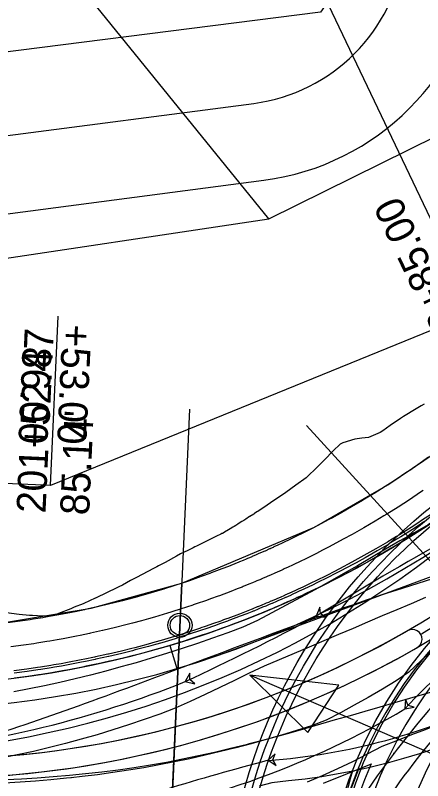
# Model space of a CAD drawing. Extents: x -70 to 701944, y -4 to 666871.
# Drawn here: x 668034.5 to 668118.5, y 656558.7 to 656716.6 of the extents above; entities that cross this region are included whole.
import ezdxf

# ---------------------------------------------------------------- set-up
doc = ezdxf.new("R2010")
doc.units = 0
for name, color, linetype in [('R_Detour', 7, 'Continuous'), ('R_Draft', 7, 'Continuous'), ('R_Drive', 7, 'Continuous'), ('R_Horz Alg', 7, 'Continuous'), ('R_No Plot', 7, 'Continuous'), ('R_Point Sym', 7, 'Continuous'), ('R_Proposed Const Limits', 7, 'Continuous'), ('R_Proposed Road', 7, 'Continuous'), ('R_ROW', 7, 'Continuous'), ('R_ROW Annot', 7, 'Continuous'), ('R_Striping', 7, 'Continuous'), ('R_Temp Easement', 7, 'Continuous'), ('R_Temp Easement Annot', 7, 'Continuous'), ('R_Water', 7, 'Continuous'), ('T_Vehicle Path Lt Major', 7, 'Continuous'), ('T_Vehicle Path Lt Minor', 7, 'Continuous'), ('T_Vehicle Path Rt', 7, 'Continuous')]:
    doc.layers.add(name, color=color, linetype=linetype)

msp = doc.modelspace()

# ---------------------------------------------------------------- linework, layer by layer
at = {"layer": 'R_Detour'}
for p, q in [((668096.43, 656724.31), (668158.8, 656593.6)), ((668070.44, 656635.36), (668065.79, 656532.45))]:
    msp.add_line(p, q, dxfattribs=at)
msp.add_lwpolyline([(668161.97, 656546.29), (668082.84, 656580.51), (668094.86, 656568.64), (668101.2, 656578.4), (668082.84, 656580.51)], dxfattribs=at)
at = {"layer": 'R_Draft'}
for p, q in [((668094.54, 656632.01), (668140.75, 656581.45)), ((668197.97, 656629.48), (668076.87, 656584.76)), ((668066.37, 656586.62), (668067.8, 656581.83))]:
    msp.add_line(p, q, dxfattribs=at)
msp.add_circle((668190.66, 656526.82), 79, dxfattribs=at)
msp.add_arc((668009.04, 656779.27), 206, 267.413, 305.7336, dxfattribs=at)
msp.add_open_spline([(668503.19, 656560.73), (668456.49, 656569.75), (668425.89, 656581.27), (668346.17, 656570.41), (668185.6, 656628.5), (667984.84, 656548.03), (667888.17, 656554.09), (667835.43, 656560.72), (667768.5, 656569.64)], degree=2, dxfattribs=at)
at = {"layer": 'R_Drive'}
for p, q in [((667813.65, 656663.15), (668083.67, 656698.47)), ((667826.56, 656648.7), (668085.75, 656682.61))]:
    msp.add_line(p, q, dxfattribs=at)
for radius in [36, 52]:
    msp.add_arc((668079, 656734.17), radius, 277.4523, 352.6901, dxfattribs=at)
at = {"layer": 'R_Horz Alg'}
for centre, radius, start, end in [((668009.04, 656779.27), 201, 267.413, 305.7336), ((668190.66, 656526.82), 74, 357.4161, 177.4161)]:
    msp.add_arc(centre, radius, start, end, dxfattribs=at)
at = {"layer": 'R_No Plot'}
for points in [[(668068.82, 656599.45), (668096.19, 656611), (668111.35, 656619.76), (668126.41, 656629.93), (668138.34, 656636.47), (668158.8, 656593.6), (668190.67, 656526.81), (668065.79, 656532.45)], [(667973.35, 656591.19), (668010.32, 656589.77), (668028.39, 656590.76), (668050.12, 656594.28), (668068.82, 656599.45), (668065.79, 656532.45), (667970.89, 656536.74)]]:
    msp.add_lwpolyline(points, close=True, dxfattribs=at)
for centre, radius in [((668190.66, 656526.82), 113), ((668190.66, 656526.82), 111.5), ((668190.66, 656526.82), 110), ((668190.66, 656526.82), 93), ((668190.66, 656526.82), 91.5), ((668068.43, 656590.78), 2.5)]:
    msp.add_circle(centre, radius, dxfattribs=at)
at = {"layer": 'R_Proposed Const Limits'}
for points in [[(668118.81, 656636.4), (668118.24, 656636.07), (668117.16, 656635.45), (668114.56, 656633.84), (668113.96, 656633.43)], [(668113.96, 656633.42), (668111.86, 656631.97), (668110.28, 656630.9), (668109.74, 656630.54), (668107.34, 656629.55), (668105.95, 656629.36), (668104.56, 656629.17), (668102.05, 656628.41), (668101.5, 656628.12), (668100.08, 656626.79), (668100.05, 656626.76), (668098.26, 656624.92), (668098.25, 656624.91), (668096.39, 656623.04), (668094.99, 656621.66), (668094.48, 656621.22), (668092.39, 656619.69), (668091.36, 656618.95), (668090.28, 656618.19), (668088.14, 656616.71), (668087.63, 656616.36), (668085.99, 656615.25), (668085.23, 656614.75), (668084.5, 656614.27), (668084.32, 656614.16), (668083.84, 656613.84), (668083.8, 656613.82), (668083.67, 656613.73), (668082.85, 656613.2), (668082.83, 656613.19), (668082.03, 656612.68), (668081.6, 656612.41), (668081.22, 656612.17), (668080.46, 656611.7), (668080.41, 656611.66), (668079.97, 656611.39), (668079.6, 656611.16), (668079.37, 656611.02), (668078.81, 656610.67), (668078.15, 656610.27), (668078.01, 656610.19), (668077.22, 656609.74), (668077.11, 656609.69), (668076.9, 656609.58), (668075.99, 656609.13), (668074.77, 656608.53), (668072.68, 656607.49), (668072.43, 656607.37), (668071.89, 656607.1), (668071.54, 656606.93), (668071.18, 656606.76), (668070.06, 656606.23), (668068.53, 656605.49), (668067.76, 656605.06), (668067.71, 656605.03), (668065.37, 656603.75), (668064.03, 656603.04), (668063.66, 656602.85), (668063.01, 656602.51), (668060.63, 656601.28), (668059.51, 656600.66), (668058.25, 656599.99), (668056.56, 656599.08), (668055.85, 656598.72), (668055.31, 656598.45), (668053.4, 656597.53), (668051.02, 656596.4), (668050.94, 656596.36), (668048.61, 656595.3), (668048.45, 656595.23), (668046.64, 656594.48), (668045.93, 656594.19), (668043.38, 656593.19), (668042.19, 656592.75)], [(668042.19, 656592.75), (668040.74, 656592.66), (668040.08, 656592.67), (668038, 656592.76), (668037.41, 656592.8), (668035.25, 656593.01), (668032.62, 656593.31), (668032.52, 656593.33), (668029.79, 656593.71), (668027.86, 656594.03), (668027.08, 656594.16), (668024.38, 656594.68), (668023.18, 656594.56), (668021.79, 656593.91), (668019.2, 656592.75), (668018.67, 656592.52), (668016.59, 656591.63), (668014.07, 656590.6), (668013.94, 656590.55), (668011.26, 656589.89)]]:
    msp.add_lwpolyline(points, dxfattribs=at)
at = {"layer": 'R_Proposed Road'}
msp.add_line((668107.89, 656562.15), (668098.01, 656558.16), dxfattribs=at)
for points in [[(668119.71, 656625.44), (668117.51, 656623.88), (668115.85, 656622.74), (668115.28, 656622.36), (668113.04, 656620.86), (668111.92, 656620.13), (668110.78, 656619.4), (668108.49, 656617.96), (668107.93, 656617.62), (668106.19, 656616.57), (668106.15, 656616.54), (668103.88, 656615.21), (668103.86, 656615.2), (668101.52, 656613.87), (668099.77, 656612.9), (668099.15, 656612.57), (668096.77, 656611.3), (668095.6, 656610.7), (668094.37, 656610.07), (668091.96, 656608.87), (668091.38, 656608.59), (668089.52, 656607.71), (668088.67, 656607.31), (668087.85, 656606.94), (668087.65, 656606.85), (668087.11, 656606.6), (668087.07, 656606.58), (668086.93, 656606.52), (668086.01, 656606.1), (668085.98, 656606.09), (668085.09, 656605.7), (668084.61, 656605.49), (668084.18, 656605.3), (668083.34, 656604.94), (668083.28, 656604.92), (668082.79, 656604.71), (668082.39, 656604.54), (668082.13, 656604.43), (668081.5, 656604.17), (668080.76, 656603.87), (668080.62, 656603.81), (668079.75, 656603.46), (668079.63, 656603.41), (668079.4, 656603.32), (668078.43, 656602.93), (668077.12, 656602.42), (668074.87, 656601.57), (668074.6, 656601.47), (668074.02, 656601.26), (668073.64, 656601.12), (668073.26, 656600.98), (668072.06, 656600.56), (668070.41, 656599.98), (668069.57, 656599.7), (668069.51, 656599.68), (668066.95, 656598.84), (668065.49, 656598.37), (668065.09, 656598.25), (668064.38, 656598.03), (668061.8, 656597.26), (668060.57, 656596.91), (668059.2, 656596.53), (668057.36, 656596.03), (668056.59, 656595.83), (668056.02, 656595.68), (668053.98, 656595.17), (668051.44, 656594.57), (668051.36, 656594.55), (668048.89, 656594.01), (668048.72, 656593.97), (668046.83, 656593.57), (668046.08, 656593.42), (668043.43, 656592.92), (668042.2, 656592.69), (668040.78, 656592.45), (668040.13, 656592.34), (668038.12, 656592.01), (668037.55, 656591.92), (668035.45, 656591.62), (668032.88, 656591.27)], [(668118.66, 656618.61), (668118.09, 656618.22), (668115.79, 656616.68), (668114.63, 656615.93), (668113.46, 656615.18), (668111.12, 656613.71), (668110.54, 656613.35), (668108.75, 656612.27), (668108.71, 656612.25), (668106.38, 656610.88), (668106.36, 656610.87), (668103.96, 656609.5), (668102.16, 656608.51), (668101.53, 656608.17), (668099.09, 656606.87), (668097.89, 656606.25), (668096.62, 656605.61), (668094.14, 656604.38), (668093.56, 656604.09), (668091.65, 656603.18), (668090.77, 656602.78), (668089.93, 656602.39), (668089.73, 656602.3), (668089.17, 656602.04), (668089.13, 656602.03), (668088.98, 656601.96), (668088.04, 656601.53), (668088.01, 656601.52), (668087.1, 656601.12), (668086.6, 656600.9), (668086.16, 656600.71), (668085.3, 656600.34), (668085.24, 656600.32), (668084.74, 656600.11), (668084.32, 656599.93), (668084.06, 656599.82), (668083.41, 656599.55), (668082.66, 656599.24), (668082.51, 656599.18), (668081.62, 656598.82), (668081.5, 656598.77), (668081.26, 656598.67), (668080.26, 656598.28), (668078.92, 656597.76), (668076.61, 656596.88), (668076.33, 656596.78), (668075.74, 656596.56), (668075.35, 656596.42), (668074.96, 656596.28), (668073.73, 656595.84), (668072.03, 656595.25), (668071.17, 656594.96), (668071.11, 656594.94), (668068.48, 656594.07), (668066.98, 656593.6), (668066.57, 656593.47), (668065.84, 656593.25), (668063.19, 656592.46), (668061.93, 656592.1), (668060.52, 656591.71), (668058.63, 656591.2), (668057.85, 656590.99), (668057.26, 656590.84), (668055.17, 656590.32), (668052.55, 656589.7), (668052.47, 656589.68), (668049.95, 656589.12), (668049.77, 656589.08), (668047.83, 656588.67), (668047.06, 656588.52), (668044.34, 656588), (668043.07, 656587.77), (668041.62, 656587.52), (668040.95, 656587.4), (668038.88, 656587.07), (668038.3, 656586.98), (668036.15, 656586.67), (668033.51, 656586.31)], [(668120.89, 656614.08), (668118.53, 656612.5), (668117.35, 656611.73), (668116.15, 656610.96), (668113.74, 656609.45), (668113.15, 656609.09), (668111.31, 656607.98), (668111.27, 656607.95), (668108.88, 656606.55), (668108.86, 656606.54), (668106.4, 656605.14), (668104.56, 656604.12), (668103.91, 656603.77), (668101.4, 656602.44), (668100.17, 656601.8), (668098.88, 656601.14), (668096.33, 656599.88), (668095.73, 656599.59), (668093.77, 656598.66), (668092.87, 656598.24), (668092.01, 656597.84), (668091.8, 656597.75), (668091.23, 656597.49), (668091.19, 656597.47), (668091.04, 656597.4), (668090.07, 656596.97), (668090.04, 656596.95), (668089.1, 656596.54), (668088.6, 656596.32), (668088.15, 656596.12), (668087.26, 656595.74), (668087.2, 656595.72), (668086.69, 656595.5), (668086.26, 656595.32), (668085.99, 656595.21), (668085.32, 656594.93), (668084.55, 656594.61), (668084.4, 656594.55), (668083.48, 656594.18), (668083.36, 656594.13), (668083.11, 656594.03), (668082.09, 656593.62), (668080.72, 656593.09), (668078.35, 656592.19), (668078.06, 656592.09), (668077.45, 656591.87), (668077.05, 656591.72), (668076.65, 656591.58), (668075.39, 656591.13), (668073.65, 656590.52), (668072.77, 656590.22), (668072.71, 656590.2), (668070.01, 656589.31), (668068.47, 656588.83), (668068.05, 656588.69), (668067.3, 656588.47), (668064.58, 656587.66), (668063.29, 656587.29), (668061.85, 656586.88), (668059.91, 656586.36), (668059.1, 656586.15), (668058.5, 656586), (668056.35, 656585.46), (668053.67, 656584.83), (668053.59, 656584.81), (668051, 656584.23), (668050.82, 656584.19), (668048.82, 656583.78), (668048.04, 656583.62), (668045.25, 656583.08), (668043.95, 656582.85), (668042.45, 656582.59), (668041.77, 656582.47), (668039.65, 656582.13), (668039.05, 656582.04), (668036.84, 656581.71), (668034.14, 656581.35)], [(668118.8, 656612.09), (668117.62, 656611.32), (668116.41, 656610.55), (668114, 656609.03), (668113.4, 656608.67), (668111.56, 656607.56), (668111.52, 656607.53), (668109.13, 656606.13), (668109.11, 656606.12), (668106.64, 656604.71), (668104.79, 656603.69), (668104.14, 656603.34), (668101.63, 656602), (668100.39, 656601.36), (668099.1, 656600.7), (668096.55, 656599.44), (668095.94, 656599.15), (668093.98, 656598.21), (668093.08, 656597.79), (668092.22, 656597.4), (668092.01, 656597.3), (668091.43, 656597.04), (668091.39, 656597.02), (668091.24, 656596.95), (668090.27, 656596.52), (668090.24, 656596.51), (668089.3, 656596.09), (668088.79, 656595.87), (668088.34, 656595.67), (668087.46, 656595.29), (668087.39, 656595.27), (668086.88, 656595.05), (668086.45, 656594.87), (668086.18, 656594.75), (668085.51, 656594.48), (668084.74, 656594.16), (668084.58, 656594.1), (668083.67, 656593.72), (668083.54, 656593.67), (668083.3, 656593.58), (668082.27, 656593.17), (668080.89, 656592.63), (668078.52, 656591.74), (668078.23, 656591.63), (668077.62, 656591.4), (668077.22, 656591.26), (668076.82, 656591.11), (668075.55, 656590.66), (668073.81, 656590.06), (668072.92, 656589.76), (668072.86, 656589.74), (668070.16, 656588.85), (668068.62, 656588.36), (668068.19, 656588.23), (668067.44, 656588), (668064.72, 656587.18), (668063.42, 656586.81), (668061.98, 656586.41), (668060.03, 656585.89), (668059.23, 656585.68), (668058.62, 656585.52), (668056.47, 656584.98), (668053.78, 656584.35), (668053.7, 656584.33), (668051.1, 656583.75), (668050.92, 656583.71), (668048.92, 656583.3), (668048.13, 656583.14), (668045.34, 656582.6), (668044.03, 656582.36), (668042.54, 656582.1), (668041.85, 656581.99), (668039.73, 656581.65), (668039.13, 656581.55), (668036.91, 656581.23), (668034.2, 656580.87)], [(668119.35, 656611.25), (668118.16, 656610.47), (668116.95, 656609.69), (668114.53, 656608.18), (668113.93, 656607.81), (668112.08, 656606.69), (668112.04, 656606.67), (668109.63, 656605.25), (668109.62, 656605.24), (668107.13, 656603.83), (668105.27, 656602.81), (668104.62, 656602.45), (668102.1, 656601.11), (668100.86, 656600.47), (668099.55, 656599.8), (668096.99, 656598.53), (668096.38, 656598.24), (668094.41, 656597.3), (668093.5, 656596.88), (668092.64, 656596.48), (668092.43, 656596.38), (668091.85, 656596.12), (668091.81, 656596.1), (668091.65, 656596.03), (668090.68, 656595.59), (668090.65, 656595.58), (668089.71, 656595.17), (668089.2, 656594.94), (668088.74, 656594.75), (668087.85, 656594.37), (668087.79, 656594.34), (668087.27, 656594.12), (668086.84, 656593.94), (668086.56, 656593.82), (668085.9, 656593.54), (668085.12, 656593.22), (668084.96, 656593.16), (668084.04, 656592.79), (668083.92, 656592.74), (668083.67, 656592.64), (668082.64, 656592.23), (668081.26, 656591.69), (668078.87, 656590.79), (668078.58, 656590.68), (668077.96, 656590.46), (668077.57, 656590.31), (668077.16, 656590.16), (668075.89, 656589.71), (668074.14, 656589.1), (668073.25, 656588.8), (668073.18, 656588.78), (668070.47, 656587.89), (668068.92, 656587.39), (668068.49, 656587.26), (668067.74, 656587.03), (668065, 656586.21), (668063.7, 656585.84), (668062.24, 656585.44), (668060.29, 656584.91), (668059.48, 656584.7), (668058.87, 656584.54), (668056.71, 656584), (668054.01, 656583.36), (668053.92, 656583.34), (668051.31, 656582.76), (668051.13, 656582.72), (668049.12, 656582.31), (668048.33, 656582.15), (668045.52, 656581.61), (668044.21, 656581.37), (668042.7, 656581.11), (668042.02, 656580.99), (668039.88, 656580.65), (668039.28, 656580.56), (668037.05, 656580.23), (668034.33, 656579.86)]]:
    msp.add_lwpolyline(points, dxfattribs=at)
msp.add_circle((668190.66, 656526.82), 74, dxfattribs=at)
for centre, radius, start, end in [((668190.66, 656526.82), 90, 156.8814, 192.836), ((668190.66, 656526.82), 90, 156.8749, 156.8814), ((668209.72, 656528.39), 110.49, 162.9813, 190.7479)]:
    msp.add_arc(centre, radius, start, end, dxfattribs=at)
at = {"layer": 'R_ROW'}
msp.add_lwpolyline([(668183.45, 656677.29), (668041.7, 656619.63), (667513.59, 656642.26), (667480, 656629.76), (667392.27, 656637.73), (667276.83, 656674.98), (667204.95, 656679.23), (667093.98, 656660.22), (667018.55, 656674.64), (666944.63, 656677.98), (666832.93, 656665.01), (666352.77, 656716.73), (665777.5, 656723.7), (665727.42, 656722.96), (665452.7, 656735.37), (665090.34, 656757.75), (665090.29, 656778.78), (664696.26, 656796.57), (664695.54, 656784.55), (664566.62, 656799.96)], dxfattribs=at)
at = {"layer": 'R_ROW Annot'}
msp.add_lwpolyline([(668041.7, 656619.63), (668043.28, 656654.59)], dxfattribs=at)
at = {"layer": 'R_Striping'}
for centre, radius, start, end in [((668016.45, 656761.15), 198, 270.1143, 306.6298), ((668190.66, 656526.82), 92, 158.1189, 52.7222), ((668016.45, 656761.15), 200, 300.6092, 306.6298), ((668016.45, 656761.15), 202, 270.1143, 306.6283), ((668016.45, 656761.15), 198, 270.1143, 299.981), ((668116.41, 656587.92), 2, 296.4725, 120.697), ((668016.45, 656761.15), 202, 270.1143, 299.9512)]:
    msp.add_arc(centre, radius, start, end, dxfattribs=at)
at = {"layer": 'R_Temp Easement'}
for points in [[(668106.78, 656730.6), (668097.47, 656717.27), (667812.86, 656681.2), (667777.16, 656646.27)], [(668086.79, 656674.67), (668121.48, 656691.79), (668138.52, 656726.53)], [(667829.01, 656628.74), (667829.99, 656636.1), (668086.79, 656674.67)]]:
    msp.add_lwpolyline(points, dxfattribs=at)
at = {"layer": 'R_Temp Easement Annot'}
msp.add_lwpolyline([(668086.79, 656674.67), (668051.31, 656718.41), (668052.89, 656753.38)], dxfattribs=at)
at = {"layer": 'R_Water'}
msp.add_circle((668068.43, 656590.78), 2, dxfattribs=at)
at = {"layer": 'T_Vehicle Path Lt Major'}
for points in [[(668138.79, 656602.69), (668136.78, 656601.25), (668133.97, 656599.11), (668131.25, 656596.88), (668128.61, 656594.56), (668126.05, 656592.15), (668123.59, 656589.64), (668121.22, 656587.04), (668118.96, 656584.35), (668117.65, 656582.7)], [(668133.58, 656587.46), (668131.58, 656585.58), (668129.13, 656583.18), (668126.72, 656580.75), (668124.35, 656578.26), (668122.03, 656575.73), (668119.76, 656573.16), (668117.54, 656570.55), (668115.37, 656567.89), (668113.25, 656565.2), (668112.63, 656564.38)], [(668117.65, 656582.7), (668116.79, 656581.58), (668114.74, 656578.73), (668112.79, 656575.81), (668110.95, 656572.81), (668109.23, 656569.74), (668107.63, 656566.62), (668106.14, 656563.43), (668104.78, 656560.19), (668103.54, 656556.9), (668102.42, 656553.56), (668101.43, 656550.19), (668100.84, 656547.4)], [(668112.63, 656564.38), (668111.19, 656562.46), (668109.17, 656559.68), (668107.21, 656556.87), (668105.3, 656554.02), (668103.44, 656551.14), (668101.89, 656548.04), (668101.05, 656544.47), (668100.43, 656540.87), (668100.03, 656537.23), (668099.86, 656533.57)]]:
    msp.add_lwpolyline(points, dxfattribs=at)
for centre in [(668117.65, 656582.7), (668117.65, 656582.7), (668112.63, 656564.38), (668112.63, 656564.38)]:
    msp.add_circle(centre, 0.0417, dxfattribs=at)
for centre, radius, start, end in [((668191.25, 656525.7), 88.26, 127.6206, 162.8947), ((668256.63, 656454.7), 176.56, 131.7076, 147.4499)]:
    msp.add_arc(centre, radius, start, end, dxfattribs=at)
at = {"layer": 'T_Vehicle Path Lt Minor'}
for points in [[(668120.81, 656585.82), (668118.21, 656583.51), (668115.68, 656581.12), (668113.03, 656579.33), (668110.21, 656577.56), (668107.29, 656575.84), (668104.42, 656574.26), (668101.55, 656572.68), (668098.65, 656571.17), (668095.61, 656570.05), (668092.5, 656569.07), (668089.39, 656568.13), (668086.26, 656567.22), (668083.13, 656566.34), (668079.99, 656565.51), (668076.83, 656564.71), (668073.68, 656563.96), (668070.51, 656563.24), (668067.34, 656562.58), (668064.17, 656561.96), (668060.99, 656561.38), (668057.8, 656560.85), (668054.61, 656560.37), (668051.42, 656559.94), (668048.23, 656559.56), (668045.99, 656559.31)], [(668127.77, 656572.66), (668127.25, 656572.45), (668124.53, 656571.39), (668121.79, 656570.32), (668119.02, 656569.23), (668116.22, 656568.14), (668113.31, 656566.99), (668110.14, 656565.75), (668107.11, 656564.17), (668104.04, 656562.63), (668100.95, 656561.15), (668097.82, 656559.73), (668094.68, 656558.37)], [(668045.99, 656559.31), (668045.03, 656559.21), (668041.83, 656558.91), (668038.63, 656558.64), (668035.44, 656558.41), (668032.24, 656558.21)]]:
    msp.add_lwpolyline(points, dxfattribs=at)
msp.add_lwpolyline([(668114.83, 656573.52), (668116.8, 656573.86), (668115.51, 656574.25), (668115.01, 656575.51)], close=True, dxfattribs=at)
for centre in [(668114.83, 656573.52), (668114.83, 656573.52), (668045.99, 656559.31), (668045.99, 656559.31)]:
    msp.add_circle(centre, 0.0417, dxfattribs=at)
for centre, radius, start, end in [((668195.94, 656498.6), 110.42, 111.8233, 137.2726), ((668023.84, 656726.56), 178.05, 279.3062, 300.734)]:
    msp.add_arc(centre, radius, start, end, dxfattribs=at)
at = {"layer": 'T_Vehicle Path Rt'}
for points in [[(668139.04, 656623.93), (668137.18, 656622.92), (668134.12, 656621.18), (668131.12, 656619.38), (668128.17, 656617.49), (668125.29, 656615.5), (668122.47, 656613.42), (668119.66, 656611.51), (668116.75, 656609.83), (668115.58, 656609.15)], [(668115.58, 656609.15), (668113.81, 656608.21), (668110.89, 656606.49), (668107.98, 656604.77), (668105.07, 656603.06), (668102.16, 656601.38), (668099.24, 656599.72), (668096.31, 656598.09), (668093.34, 656596.51), (668090.37, 656594.9), (668087.42, 656593.33), (668084.47, 656591.78), (668081.45, 656590.37), (668078.33, 656589.24), (668075.19, 656588.12), (668072.04, 656587.04), (668068.87, 656585.99), (668065.7, 656584.97), (668062.52, 656583.99), (668059.4, 656583.06), (668056.26, 656582.17), (668053.12, 656581.32), (668049.97, 656580.5), (668046.82, 656579.72), (668043.65, 656578.99), (668040.48, 656578.29), (668037.31, 656577.63), (668034.13, 656577.01)], [(668119.11, 656596.48), (668116.14, 656595.21), (668113.17, 656593.95), (668110.18, 656592.69), (668107.18, 656591.42), (668104.17, 656590.14), (668101.16, 656588.86), (668098.14, 656587.58), (668095.1, 656586.29), (668092.01, 656584.97), (668088.9, 656583.66), (668085.8, 656582.34), (668082.75, 656580.89), (668079.71, 656579.4), (668076.67, 656577.93), (668073.62, 656576.48), (668070.55, 656575.04), (668067.47, 656573.65), (668064.28, 656572.46), (668061.08, 656571.32), (668057.85, 656570.23), (668054.61, 656569.19), (668051.36, 656568.2), (668048.09, 656567.26), (668044.8, 656566.37), (668041.5, 656565.53), (668038.19, 656564.74), (668034.87, 656564.01), (668031.54, 656563.32)], [(668128.01, 656579.67), (668125.02, 656578.38), (668121.95, 656577.48), (668118.88, 656576.59), (668115.81, 656575.69), (668112.74, 656574.8), (668109.67, 656573.9), (668106.61, 656573.01), (668103.55, 656572.12), (668100.5, 656571.23), (668097.45, 656570.34), (668094.4, 656569.45), (668091.34, 656568.59), (668088.27, 656567.74), (668085.19, 656566.92), (668082.73, 656566.28)], [(668133.81, 656570.73), (668130.78, 656569.16), (668127.6, 656567.81), (668124.39, 656566.55), (668121.14, 656565.37), (668117.87, 656564.27), (668114.56, 656563.26), (668111.23, 656562.34), (668107.88, 656561.5), (668104.51, 656560.75), (668101.12, 656560.09), (668097.71, 656559.52), (668094.29, 656559.04), (668090.86, 656558.65), (668087.43, 656558.29), (668084.82, 656557.61)], [(668082.73, 656566.28), (668082.11, 656566.12), (668078.85, 656565.32), (668075.57, 656564.54), (668072.28, 656563.81), (668068.97, 656563.12), (668065.66, 656562.48), (668062.34, 656561.9), (668059.01, 656561.36), (668055.68, 656560.88), (668052.33, 656560.46), (668048.98, 656560.1), (668045.64, 656559.78), (668042.29, 656559.5), (668038.96, 656559.25), (668035.74, 656559.05), (668032.57, 656558.87)]]:
    msp.add_lwpolyline(points, dxfattribs=at)
for points in [[(668096.57, 656592.64), (668098.56, 656592.44), (668097.42, 656593.16), (668097.28, 656594.51)], [(668069.54, 656579.15), (668071.49, 656578.72), (668070.45, 656579.57), (668070.46, 656580.92)], [(668086.63, 656562.91), (668088.3, 656561.81), (668087.63, 656562.98), (668088.12, 656564.24)]]:
    msp.add_lwpolyline(points, close=True, dxfattribs=at)
for centre in [(668115.58, 656609.15), (668115.58, 656609.15), (668096.57, 656592.64), (668096.57, 656592.64), (668069.54, 656579.15), (668069.54, 656579.15), (668082.73, 656566.28), (668082.73, 656566.28), (668086.63, 656562.91), (668086.63, 656562.91)]:
    msp.add_circle(centre, 0.0417, dxfattribs=at)
for centre, radius, start, end in [((668443.43, 656031.68), 659.53, 118.93903, 121.73023), ((667999.06, 656764.12), 200, 270.1143, 308.6502), ((667830.32, 657092.31), 566.18, 294.9935, 298.0505), ((667988.13, 656782.05), 218.62, 275.6862, 291.8633), ((668077.53, 656690.34), 127.76, 274.0846, 296.217), ((668237.66, 655992.3), 590.26, 104.82562, 109.08479)]:
    msp.add_arc(centre, radius, start, end, dxfattribs=at)

# ---------------------------------------------------------------- texts
at = {"layer": 'R_No Plot'}
for s, p in [('201+52.47 ', (668040.69, 656613.81)), ("85.14' ", (668049.68, 656613.4))]:
    msp.add_text(s, height=6, rotation=87.4131, dxfattribs=at).set_placement(p)
at = {"layer": 'R_Point Sym'}
msp.add_text('3+85.00 ', height=6, rotation=115.509, dxfattribs=at).set_placement((668126.26, 656653.31))
at = {"layer": 'R_ROW Annot'}
for s, p in [('+53.00', (668044.21, 656652.96)), ('86.00', (668035.99, 656648.33))]:
    msp.add_text(s, height=6, rotation=267.4131, dxfattribs=at).set_placement(p)

doc.saveas('drawing.dxf')
